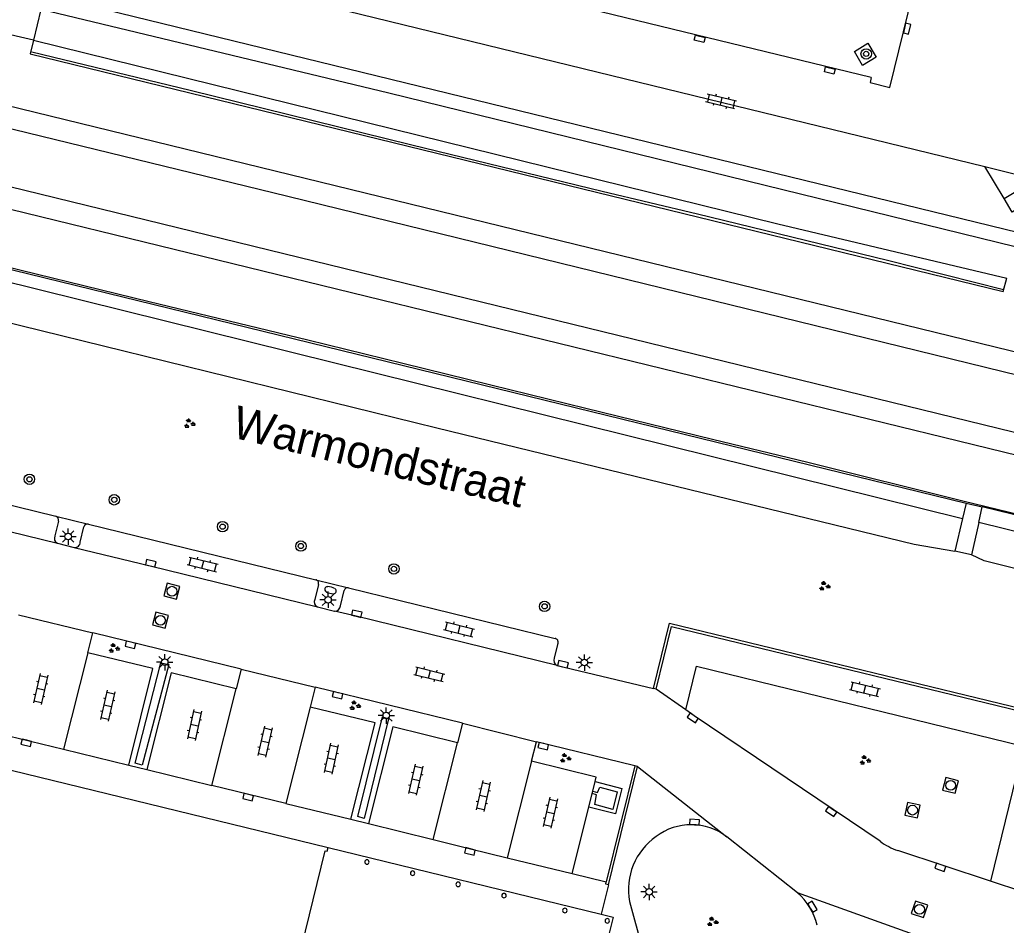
# Model space of a CAD drawing. Extents: x 125000 to 129004, y 397500 to 399008.
# Drawn here: x 127798.5 to 127874, y 398296.5 to 398365.8 of the extents above; entities that cross this region are included whole.
import ezdxf

# ---------------------------------------------------------------- set-up
doc = ezdxf.new("R2010")
doc.units = 0
for name, color, linetype in [('gg-afsc-hekwerk', 7, 'Continuous'), ('gg-afsc-muur', 7, 'Continuous'), ('gg-anno-openbare ruimte label', 7, 'Continuous'), ('gg-aspt-spoorlijn', 7, 'Continuous'), ('gg-bbg-hoofdgebouw', 7, 'Continuous'), ('gg-bbg-onder overbouw', 7, 'Continuous'), ('gg-bbg-pand overbouw', 7, 'Continuous'), ('gg-bbg-pilaar onder overbouw', 7, 'Continuous'), ('gg-knt-BGT kruinlijn', 7, 'Continuous'), ('gg-knt-verharding', 7, 'Continuous'), ('gg-knt-verharding nz', 7, 'Continuous'), ('gt-grn-bladgrens', 7, 'Continuous'), ('gt-grn-groengrens', 7, 'Continuous'), ('gt-grn-weggrens', 7, 'Continuous'), ('gt-symb-boom', 7, 'Continuous'), ('gt-symb-brandkraan', 7, 'Continuous'), ('gt-symb-groenvak', 7, 'Continuous'), ('gt-symb-klinker verharding', 7, 'Continuous'), ('gt-symb-kolk', 7, 'Continuous'), ('gt-symb-kolk center center', 7, 'Continuous'), ('gt-symb-lichtmast', 7, 'Continuous'), ('gt-symb-rioolschacht', 7, 'Continuous'), ('gx-grn-maaiveld', 7, 'Continuous')]:
    doc.layers.add(name, color=color, linetype=linetype)

# ---------------------------------------------------------------- blocks, each defined once
blk = doc.blocks.new('gt0-RS')
at = {"layer": 'gt-symb-rioolschacht'}
blk.add_lwpolyline([(-0.5, -0.5), (0.5, -0.5), (0.5, 0.5), (-0.5, 0.5)], close=True, dxfattribs=at)
blk.add_circle((0, 0), 0.375, dxfattribs=at)
blk = doc.blocks.new('gt0-KOLK')
at = {"layer": 'gt-symb-kolk'}
blk.add_lwpolyline([(0, 0), (0.375, 0), (0.375, 0.4), (-0.375, 0.4), (-0.375, 0), (0, 0)], dxfattribs=at)
blk = doc.blocks.new('gt0-GRVAK')
at = {"layer": 'gt-symb-groenvak'}
for p, q in [((-0.11, 0.189), (-0.228, 0.24)), ((-0.182, 0.153), (0.088, 0.153)), ((-0.091, 0.211), (-0.156, 0.322)), ((-0.047, 0.214), (-0.047, 0.393)), ((-0.004, 0.211), (0.061, 0.322)), ((0.015, 0.189), (0.133, 0.24)), ((0.262, -0.052), (0.197, 0.059)), ((0.305, -0.049), (0.305, 0.13)), ((0.349, -0.052), (0.414, 0.059)), ((-0.245, -0.228), (-0.363, -0.177)), ((-0.318, -0.264), (-0.047, -0.264)), ((-0.226, -0.206), (-0.291, -0.095)), ((-0.183, -0.203), (-0.183, -0.024)), ((-0.139, -0.206), (-0.074, -0.095)), ((-0.12, -0.228), (-0.002, -0.177)), ((0.243, -0.074), (0.125, -0.023)), ((0.17, -0.11), (0.441, -0.11)), ((0.368, -0.074), (0.486, -0.023))]:
    blk.add_line(p, q, dxfattribs=at)
blk = doc.blocks.new('gt0-LMAST')
at = {"layer": 'gt-symb-lichtmast'}
for p, q in [((-0.182, 0.173), (-0.447, 0.438)), ((-0.005, 0.246), (-0.005, 0.621)), ((0.172, 0.173), (0.437, 0.438)), ((-0.255, -0.004), (-0.63, -0.004)), ((-0.182, -0.181), (-0.447, -0.446)), ((-0.005, -0.254), (-0.005, -0.629)), ((0.437, -0.446), (0.172, -0.181)), ((0.245, -0.004), (0.62, -0.004))]:
    blk.add_line(p, q, dxfattribs=at)
blk.add_circle((-0.005, -0.004), 0.25, dxfattribs=at)
blk = doc.blocks.new('gt0-KL1')
at = {"layer": 'gt-symb-klinker verharding'}
for p, q in [((-1.15, 0.3), (1.15, 0.3)), ((-1, -0.3), (-1, 0.3)), ((-0.5, 0.3), (-0.5, 0.45)), ((0, -0.3), (0, 0.3)), ((0.5, 0.3), (0.5, 0.45)), ((1, -0.3), (1, 0.3)), ((-1.15, -0.3), (1.15, -0.3)), ((-0.5, -0.45), (-0.5, -0.3)), ((0.5, -0.45), (0.5, -0.3))]:
    blk.add_line(p, q, dxfattribs=at)
blk = doc.blocks.new('gt0-KOLKCC')
at = {"layer": 'gt-symb-kolk center center'}
blk.add_lwpolyline([(-0.375, 0.2), (0.375, 0.2), (0.375, -0.2), (-0.375, -0.2)], close=True, dxfattribs=at)
blk = doc.blocks.new('gt0-BOOM')
at = {"layer": 'gt-symb-boom'}
for radius in [0.4, 0.2]:
    blk.add_circle((0, 0), radius, dxfattribs=at)
blk = doc.blocks.new('gt0-BR')
at = {"layer": 'gt-symb-brandkraan'}
for centre, radius, start, end in [((-0.244, 0), 0.206, 107.56694, 252.43307), ((0.599, -2.664), 3, 106.89205, 107.56694), ((0, -0.691), 0.938, 73.10799, 106.89205), ((-0.599, -2.664), 3, 72.43309, 73.10799), ((0.244, 0), 0.206, 287.56695, 72.43309), ((0.599, 2.664), 3, 252.43307, 253.10797), ((0, 0.691), 0.938, 253.10797, 286.89206), ((-0.599, 2.664), 3, 286.89206, 287.56695)]:
    blk.add_arc(centre, radius, start, end, dxfattribs=at)

msp = doc.modelspace()

# ---------------------------------------------------------------- linework, layer by layer
at = {"layer": 'gg-afsc-hekwerk'}
for points in [[(127799.405, 398363.399), (127811.538, 398360.446), (127828.509, 398356.279), (127843.076, 398352.724), (127850.361, 398350.977), (127864.91, 398347.427), (127873.796, 398345.197)], [(127733.18, 398362.671), (127740.528, 398360.894), (127745.338, 398359.609), (127757.505, 398356.725), (127764.162, 398355.106), (127771.407, 398353.274), (127779.269, 398351.411), (127778.488, 398348.175), (127788.089, 398345.867), (127788.8, 398349.083), (127794.814, 398347.58), (127808.397, 398344.269), (127820.529, 398341.332), (127827.805, 398339.543), (127834.55, 398337.88), (127841.81, 398336.094), (127851.514, 398333.734), (127858.809, 398331.968), (127870.686, 398329.021), (127881.299, 398326.443)]]:
    msp.add_lwpolyline(points, dxfattribs=at)
at = {"layer": 'gg-afsc-muur'}
for p, q in [((127847.202, 398314.588), (127847.007, 398314.634)), ((127845.572, 398308.712), (127843.39, 398299.837)), ((127843.544, 398299.604), (127845.771, 398308.663)), ((127845.771, 398308.663), (127845.572, 398308.712))]:
    msp.add_line(p, q, dxfattribs=at)
for points in [[(127847.007, 398314.634), (127848.235, 398319.646), (127878.718, 398312.249), (127876.696, 398304.015)], [(127847.202, 398314.588), (127848.38, 398319.397), (127878.471, 398312.078), (127875.272, 398299.077)], [(127843.544, 398299.604), (127843.345, 398299.653), (127843.39, 398299.837)]]:
    msp.add_lwpolyline(points, dxfattribs=at)
at = {"layer": 'gg-aspt-spoorlijn'}
for points in [[(127685.812, 398384.86), (127819.001, 398352.336), (127938.847, 398322.954), (128096.923, 398284.056), (128258.075, 398244.663)], [(127684.79, 398380.706), (127947.895, 398316.349), (127974.192, 398309.959), (128052.365, 398291.224), (128183.022, 398259.34), (128257.224, 398241.18)]]:
    msp.add_lwpolyline(points, dxfattribs=at)
at = {"layer": 'gg-bbg-hoofdgebouw'}
msp.add_line((127772.263, 398314.635), (127822.086, 398302.467), dxfattribs=at)
at = {"layer": 'gg-bbg-onder overbouw'}
msp.add_lwpolyline([(127815.214, 398275.01), (127821.871, 398302.221), (127822.017, 398302.186), (127822.086, 398302.467)], dxfattribs=at)
at = {"layer": 'gg-bbg-pand overbouw'}
for p, q in [((127822.086, 398302.467), (127842.993, 398297.362)), ((127843.904, 398297.139), (127841.765, 398288.397)), ((127842.993, 398297.362), (127843.904, 398297.139))]:
    msp.add_line(p, q, dxfattribs=at)
at = {"layer": 'gg-bbg-pilaar onder overbouw'}
for centre, start, end in [((127825.066, 398301.356), 0, 180), ((127825.066, 398301.356), 180, 0), ((127828.56, 398300.501), 360, 180), ((127828.56, 398300.501), 180, 0), ((127832.049, 398299.647), 0, 180), ((127832.049, 398299.647), 180, 0), ((127835.554, 398298.789), 360, 180), ((127835.554, 398298.789), 180, 0), ((127840.217, 398297.647), 0, 180), ((127840.217, 398297.647), 180, 0), ((127843.463, 398296.853), 0, 180), ((127843.463, 398296.853), 180, 0)]:
    msp.add_arc(centre, 0.17, start, end, dxfattribs=at)
at = {"layer": 'gg-knt-BGT kruinlijn'}
for p, q in [((127799.529, 398364.272), (127796.384, 398365.008)), ((127794.326, 398346.58), (127870.657, 398327.648))]:
    msp.add_line(p, q, dxfattribs=at)
for points in [[(127799.529, 398364.272), (127856.519, 398350.224), (127874.043, 398346.068)], [(127946.669, 398310.296), (127946.673, 398309.901), (127946.399, 398309.556), (127945.932, 398309.489), (127893.214, 398322.094), (127871.896, 398327.343)]]:
    msp.add_lwpolyline(points, dxfattribs=at)
at = {"layer": 'gg-knt-verharding'}
for p, q in [((127874.454, 398351.125), (127873.836, 398352.157)), ((127783.887, 398332.083), (127801.242, 398327.835)), ((127801.462, 398327.467), (127801.18, 398326.324)), ((127801.242, 398327.835), (127803.761, 398327.219)), ((127803.121, 398325.845), (127803.388, 398327.019)), ((127803.761, 398327.219), (127821.158, 398322.973)), ((127801.365, 398325.766), (127802.663, 398325.433)), ((127821.158, 398322.973), (127823.661, 398322.356)), ((127821.351, 398322.611), (127821.064, 398321.459)), ((127823.037, 398320.968), (127823.326, 398322.137)), ((127823.661, 398322.356), (127839.472, 398318.475)), ((127821.274, 398320.886), (127822.594, 398320.565)), ((127798.398, 398320.29), (127804.092, 398318.901)), ((127803.708, 398317.377), (127804.092, 398318.901)), ((127815.442, 398316.114), (127804.092, 398318.901)), ((127839.68, 398318.102), (127839.408, 398316.962)), ((127815.442, 398316.114), (127815.063, 398314.613)), ((127815.442, 398316.114), (127821.114, 398314.749)), ((127839.616, 398316.403), (127847.007, 398314.634)), ((127821.114, 398314.749), (127820.728, 398313.224)), ((127832.377, 398311.979), (127821.114, 398314.749)), ((127849.477, 398313.004), (127847.202, 398314.588)), ((127832.377, 398311.979), (127831.997, 398310.479)), ((127832.377, 398311.979), (127838.033, 398310.572)), ((127796.189, 398311.374), (127801.848, 398310)), ((127801.848, 398310), (127806.831, 398308.783)), ((127837.656, 398309.071), (127838.033, 398310.572)), ((127845.572, 398308.712), (127838.033, 398310.572)), ((127806.831, 398308.783), (127808.218, 398308.436)), ((127808.218, 398308.436), (127813.197, 398307.226)), ((127842.355, 398306.78), (127842.539, 398307.511)), ((127842.046, 398305.556), (127842.307, 398306.591)), ((127842.307, 398306.591), (127842.355, 398306.78)), ((127818.859, 398305.847), (127823.826, 398304.628)), ((127840.765, 398300.477), (127842.046, 398305.556)), ((127823.826, 398304.628), (127825.174, 398304.3)), ((127825.174, 398304.3), (127830.124, 398303.085)), ((127858.022, 398299.008), (127852.623, 398303.286)), ((127835.803, 398301.686), (127840.765, 398300.477)), ((127872.804, 398299.892), (127865.717, 398302.233)), ((127840.765, 398300.477), (127843.39, 398299.837)), ((127875.272, 398299.077), (127872.804, 398299.892)), ((127845.165, 398298.334), (127848.247, 398287.038))]:
    msp.add_line(p, q, dxfattribs=at)
for points in [[(127863.654, 398361.415), (127863.58, 398361.044), (127865.094, 398360.664), (127867.178, 398369.214), (127865.673, 398369.581), (127865.556, 398369.2)], [(127862.377, 398363.405), (127863.42, 398364.042), (127864.044, 398362.988), (127863, 398362.35), (127862.377, 398363.405)], [(127873.836, 398352.157), (127874.863, 398352.776), (127875.481, 398351.744), (127874.454, 398351.125)], [(127806.831, 398308.783), (127808.677, 398316.184), (127803.708, 398317.377)], [(127849.477, 398313.004), (127850.287, 398316.34), (127875.336, 398310.237), (127872.804, 398299.892)], [(127815.063, 398314.613), (127810.072, 398315.843), (127808.218, 398308.436)], [(127823.826, 398304.628), (127825.693, 398312.018), (127820.728, 398313.224)], [(127864.347, 398302.942), (127850.118, 398312.558), (127849.477, 398313.004)], [(127831.997, 398310.479), (127827.035, 398311.698), (127825.174, 398304.3)], [(127842.539, 398307.511), (127842.625, 398307.85), (127837.656, 398309.071)], [(127818.859, 398305.847), (127816.014, 398306.519), (127813.197, 398307.226)], [(127830.124, 398303.085), (127832.996, 398302.366), (127835.803, 398301.686)]]:
    msp.add_lwpolyline(points, dxfattribs=at)
for centre, radius, start, end in [((127801.161, 398327.537), 0.309, 346.87483, 74.86934), ((127803.69, 398326.904), 0.323, 77.28552, 159.11428), ((127801.552, 398326.138), 0.416, 153.39614, 243.28883), ((127802.692, 398325.861), 0.429, 266.11457, 357.8322), ((127821.08, 398322.699), 0.285, 341.99747, 74.13107), ((127823.603, 398322.079), 0.283, 78.2266, 168.12121), ((127821.465, 398321.281), 0.439, 156.04421, 244.21076), ((127822.604, 398320.999), 0.435, 268.73679, 355.8492), ((127839.43, 398318.207), 0.271, 337.1319, 81.15973), ((127839.816, 398316.796), 0.441, 157.80686, 243.01291), ((127849.896, 398299.739), 4.474, 52.44814, 127.08716), ((127850.047, 398299.241), 4.965, 125.00981, 190.52803), ((127867.406, 398307.176), 5.223, 234.1461, 251.12912), ((127854.966, 398295.447), 4.693, 13.1333, 49.36659)]:
    msp.add_arc(centre, radius, start, end, dxfattribs=at)
at = {"layer": 'gg-knt-verharding nz'}
for p, q in [((127863.654, 398361.415), (127802.16, 398376.48)), ((127799.697, 398372.36), (127872.36, 398354.598)), ((127872.36, 398354.598), (127879.719, 398352.8)), ((127873.836, 398352.157), (127872.36, 398354.598)), ((127803.708, 398317.377), (127801.848, 398310)), ((127813.197, 398307.226), (127815.063, 398314.613)), ((127820.728, 398313.224), (127818.859, 398305.847)), ((127830.124, 398303.085), (127831.997, 398310.479)), ((127837.656, 398309.071), (127835.803, 398301.686))]:
    msp.add_line(p, q, dxfattribs=at)
for points in [[(127782.768, 398330.304), (127792.704, 398327.892), (127801.365, 398325.766)], [(127802.663, 398325.433), (127808.469, 398324.035), (127821.274, 398320.886)], [(127839.616, 398316.403), (127824.24, 398320.174), (127822.594, 398320.565)]]:
    msp.add_lwpolyline(points, dxfattribs=at)
at = {"layer": 'gt-grn-bladgrens'}
for points in [[(127691.823, 398385.139), (127704.344, 398382.095), (127947.787, 398322.564)], [(127690.116, 398377.683), (127702.735, 398374.601), (127729.892, 398367.923), (127792.12, 398352.724), (127895.306, 398327.496), (127945.913, 398315.144)]]:
    msp.add_lwpolyline(points, dxfattribs=at)
at = {"layer": 'gt-grn-groengrens'}
for points in [[(127809.298, 398316.617), (127809.888, 398316.471), (127807.87, 398308.78), (127807.332, 398308.937), (127809.298, 398316.617)], [(127826.244, 398312.482), (127826.723, 398312.318), (127824.853, 398304.689), (127824.374, 398304.853), (127826.244, 398312.482)], [(127842.539, 398307.511), (127844.586, 398306.976), (127844.093, 398305.05), (127842.046, 398305.556)], [(127842.355, 398306.78), (127842.704, 398306.688), (127842.891, 398307.085), (127844.21, 398306.732), (127843.897, 398305.389), (127842.521, 398305.751), (127842.649, 398306.505), (127842.307, 398306.591)]]:
    msp.add_lwpolyline(points, dxfattribs=at)
at = {"layer": 'gt-grn-weggrens'}
for p, q in [((127845.771, 398308.663), (127852.623, 398303.286)), ((127843.544, 398299.604), (127842.993, 398297.362)), ((127869.245, 398294.963), (127858.022, 398299.008))]:
    msp.add_line(p, q, dxfattribs=at)
at = {"layer": 'gx-grn-maaiveld'}
for p, q in [((127800.097, 398366.639), (127799.529, 398364.272)), ((127874.972, 398349.522), (127802.864, 398367.147)), ((127794.547, 398347.523), (127870.942, 398328.845)), ((127870.942, 398328.845), (127870.657, 398327.648)), ((127870.942, 398328.845), (127872.164, 398328.547)), ((127871.896, 398327.343), (127872.164, 398328.547)), ((127870.657, 398327.648), (127870.064, 398325.162)), ((127871.896, 398327.343), (127871.346, 398324.866)), ((127871.346, 398324.866), (127870.064, 398325.162))]:
    msp.add_line(p, q, dxfattribs=at)
for points in [[(127874.687, 398348.46), (127826.746, 398360.235), (127800.097, 398366.639)], [(127799.529, 398364.272), (127799.28, 398363.234), (127873.768, 398345.03), (127874.043, 398346.068)], [(127793.658, 398343.729), (127795.341, 398343.227), (127828.761, 398334.999), (127830.414, 398334.596), (127866.965, 398325.698), (127870.064, 398325.162)], [(127946.357, 398310.742), (127946.282, 398310.426), (127872.164, 398328.547)], [(127937.593, 398308.514), (127923.129, 398311.896), (127904.955, 398316.42), (127890.454, 398319.863), (127872.311, 398324.407), (127871.346, 398324.866)]]:
    msp.add_lwpolyline(points, dxfattribs=at)

# ---------------------------------------------------------------- block references
at = {"layer": 'gt-symb-boom'}
for p in [(127863.284, 398363.23), (127799.227, 398330.66), (127805.722, 398329.092), (127814.016, 398327.034), (127820.009, 398325.549), (127827.132, 398323.799), (127838.666, 398320.931)]:
    msp.add_blockref('gt0-BOOM', p, dxfattribs=at)
at = {"layer": 'gt-symb-brandkraan', "rotation": 164.75492966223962}
msp.add_blockref('gt0-BR', (127822.277, 398322.169), dxfattribs=at)
at = {"layer": 'gt-symb-groenvak'}
for p in [(127811.465, 398334.925), (127860.081, 398322.479), (127805.694, 398317.721), (127824.128, 398313.333), (127840.241, 398309.305), (127863.184, 398309.144), (127851.506, 398296.78)]:
    msp.add_blockref('gt0-GRVAK', p, dxfattribs=at)
at = {"layer": 'gt-symb-klinker verharding'}
for p, rotation in [((127852.167, 398359.589), 166.22785457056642), ((127812.495, 398324.138), -14.06403671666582), ((127832.121, 398319.18), -14.064036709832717), ((127829.848, 398315.737), -14.064036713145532), ((127800.087, 398314.607), -102.59095061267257), ((127863.183, 398314.594), -13.535856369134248), ((127805.217, 398313.333), -102.59095061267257), ((127811.862, 398311.853), -102.59095061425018), ((127817.268, 398310.579), -102.59095061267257), ((127822.329, 398309.271), -102.59095061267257), ((127828.802, 398307.652), -102.59095061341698), ((127833.967, 398306.413), -102.59095061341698), ((127839.097, 398305.139), -102.59095061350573)]:
    msp.add_blockref('gt0-KL1', p, dxfattribs=dict(at, rotation=rotation))
at = {"layer": 'gt-symb-kolk'}
for p, rotation in [((127866.217, 398365.206), -103.59156043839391), ((127808.469, 398324.035), -13.535856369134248), ((127824.24, 398320.174), -13.355340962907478), ((127807.004, 398318.178), 166.22785456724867), ((127840.023, 398316.302), -13.772145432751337), ((127822.862, 398314.319), 166.17220496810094), ((127850.118, 398312.558), 145.92839019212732), ((127799.033, 398310.675), 166.17220496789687), ((127838.607, 398310.43), 166.17220496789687), ((127816.014, 398306.519), 165.88039706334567), ((127860.715, 398305.388), 146.00796029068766), ((127850.129, 398304.207), -2.9796737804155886), ((127832.996, 398302.366), 165.93596328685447), ((127869.029, 398301.14), 161.69193184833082), ((127859.005, 398297.836), -59.40956459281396)]:
    msp.add_blockref('gt0-KOLK', p, dxfattribs=dict(at, rotation=rotation))
at = {"layer": 'gt-symb-kolk center center', "rotation": 166.46414363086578}
for p in [(127850.536, 398364.387), (127860.494, 398361.951)]:
    msp.add_blockref('gt0-KOLKCC', p, dxfattribs=at)
at = {"layer": 'gt-symb-lichtmast'}
for p in [(127802.194, 398326.28), (127822.092, 398321.437), (127809.589, 398316.657), (127841.712, 398316.635), (127826.55, 398312.577), (127846.672, 398299.073)]:
    msp.add_blockref('gt0-LMAST', p, dxfattribs=at)
at = {"layer": 'gt-symb-rioolschacht'}
for p, rotation in [((127810.136, 398322.091), -14.578433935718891), ((127809.26, 398319.866), -14.578433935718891), ((127869.745, 398307.227), -104.59195620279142), ((127866.831, 398305.329), -101.82670392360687), ((127867.365, 398297.731), 161.4020222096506)]:
    msp.add_blockref('gt0-RS', p, dxfattribs=dict(at, rotation=rotation))

# ---------------------------------------------------------------- texts
at = {"layer": 'gg-anno-openbare ruimte label'}
msp.add_text('Warmondstraat', height=2.5, rotation=346.3, dxfattribs=at).set_placement((127814.619, 398333.899))

doc.saveas('drawing.dxf')
